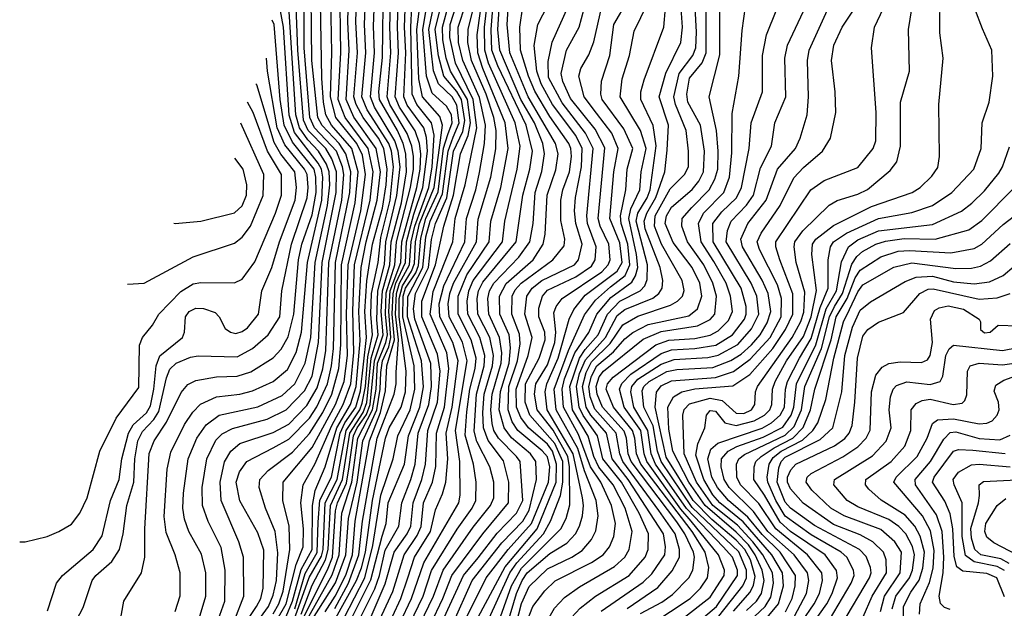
# Model space of a CAD drawing. Extents: x 997026 to 1115308, y 536381 to 619039.
# Tile 315 of 484: x 1016554 to 1020362, y 594068 to 596343. Entities that reach past the tile are written whole.
import ezdxf

# ---------------------------------------------------------------- set-up
doc = ezdxf.new("R2010")
doc.units = 0

msp = doc.modelspace()

# ---------------------------------------------------------------- linework, layer by layer
at = {"layer": '0CON20XD'}
for points in [[(1019543.9, 595283.9), (1019493.6, 595415), (1019478.5, 595465), (1019478.7, 595485), (1019613.4, 595685), (1019665, 595721.8), (1019795, 595772.3), (1019854.6, 595845), (1019864.7, 595875.3), (1019865.9, 595985), (1019847.9, 596235), (1019860.3, 596315), (1019917.3, 596435), (1019995.3, 596575), (1020040.3, 596685), (1020095.3, 596755), (1020137.3, 596795), (1020207, 596873), (1020306.7, 596945), (1020365, 597030.8)], [(1017386, 594025), (1017420.7, 594115), (1017419.5, 594265), (1017402.3, 594325), (1017333.8, 594485), (1017328.9, 594555), (1017346.3, 594633.7), (1017370.2, 594675), (1017405, 594704.8), (1017535, 594747.8), (1017595, 594780.2), (1017665, 594851.2), (1017705, 594920.2), (1017726.3, 594993.7), (1017737.8, 595065), (1017749.7, 595405), (1017800.4, 595645), (1017807.4, 595745), (1017802.9, 595775), (1017779, 595835), (1017694.1, 595925), (1017675.8, 595965), (1017653.8, 596235), (1017653.2, 596523.2)], [(1017423.1, 594005), (1017469.7, 594075), (1017486.2, 594105), (1017496.4, 594145), (1017498.1, 594291.9), (1017475, 594358.8), (1017405, 594483.5), (1017390.8, 594555), (1017403.6, 594595), (1017432.2, 594635), (1017535, 594688.2), (1017595, 594721.2), (1017675, 594802.9), (1017703.5, 594846.5), (1017744.1, 594935), (1017760.2, 595005), (1017767.6, 595072.4), (1017775.2, 595405), (1017831.1, 595675), (1017834.8, 595755), (1017815.9, 595825), (1017790.3, 595865), (1017724.1, 595934.1), (1017707.7, 595965), (1017683.9, 596185), (1017679.7, 596555)], [(1017457.8, 593995), (1017516.2, 594075), (1017535, 594118.4), (1017547.3, 594175), (1017552.1, 594282.1), (1017542, 594365), (1017504.4, 594455), (1017480.5, 594535), (1017482.7, 594565), (1017515, 594600.5), (1017609, 594671), (1017675, 594743.8), (1017725.9, 594825), (1017761.2, 594895), (1017788.4, 594995), (1017795.9, 595085.9), (1017799.1, 595395), (1017852.1, 595635), (1017863.1, 595755), (1017838.1, 595845), (1017760.3, 595935), (1017738.6, 595975), (1017728.7, 596025), (1017722.5, 596117.5), (1017714.7, 596555)], [(1018101.4, 594005), (1018155, 594114.8), (1018192.2, 594215), (1018308.5, 594381.5), (1018375.5, 594465), (1018387.9, 594495), (1018387.5, 594555), (1018372.5, 594615), (1018322.6, 594712.6), (1018311.9, 594751.9), (1018321, 594895), (1018350.1, 595005), (1018352.7, 595045), (1018334.2, 595115), (1018287.4, 595205), (1018284.5, 595255), (1018290.8, 595295), (1018308.3, 595335), (1018421.4, 595485), (1018430.3, 595565), (1018445, 595624.5), (1018478.5, 595765), (1018489.5, 595855), (1018470.4, 595945), (1018367.2, 596175), (1018352.8, 596225), (1018352.4, 596315), (1018378.2, 596545)], [(1017534.2, 594045.8), (1017556.6, 594085), (1017573.6, 594133.6), (1017598.8, 594295), (1017596, 594385), (1017571.5, 594485), (1017573, 594555), (1017685, 594689), (1017775, 594855.5), (1017808.5, 594945), (1017821.7, 595045), (1017818.5, 595205), (1017824.1, 595395), (1017872.9, 595605), (1017892, 595745), (1017879.7, 595819.7), (1017857.9, 595865), (1017777.1, 595965), (1017755.7, 596045), (1017760.8, 596215), (1017756.4, 596495)], [(1017550.4, 594025), (1017585, 594085), (1017622.8, 594237.2), (1017650, 594305), (1017651.5, 594375), (1017641.2, 594475), (1017650.6, 594545), (1017695, 594624.3), (1017760.7, 594775), (1017805.5, 594855), (1017834.4, 594935), (1017846.8, 595056.8), (1017842.7, 595217.3), (1017849.5, 595395), (1017909.2, 595645), (1017921.3, 595755), (1017901.8, 595845), (1017812.6, 595965), (1017786.2, 596035), (1017796.1, 596215), (1017792.3, 596485)], [(1017585, 594036.5), (1017609.8, 594095), (1017642.1, 594217.9), (1017684.8, 594295), (1017687.1, 594465), (1017697, 594523), (1017735.2, 594614.8), (1017780.5, 594765), (1017834, 594855), (1017855.7, 594925), (1017871.3, 595101.3), (1017866.3, 595215), (1017875.2, 595384.8), (1017894.7, 595484.7), (1017937.1, 595645), (1017949.9, 595755), (1017932.8, 595845), (1017846.8, 595966.8), (1017817, 596035), (1017828.7, 596225), (1017823, 596335), (1017826.6, 596485)], [(1017615, 594020.5), (1017673.8, 594186.2), (1017721.1, 594268.9), (1017727.3, 594295), (1017735.2, 594475), (1017782.4, 594565), (1017816.2, 594755), (1017869.2, 594835), (1017879.1, 594860.9), (1017891, 594925), (1017900, 595040), (1017918.6, 595125), (1017911.6, 595205), (1017914.9, 595285), (1017940, 595405), (1017950.7, 595500.7), (1017986.9, 595645), (1018000.3, 595775), (1017992, 595835), (1017981.6, 595865), (1017898.3, 595995), (1017877.8, 596045), (1017893.2, 596215), (1017887.7, 596325), (1017894.1, 596485)], [(1017617.6, 594065), (1017658.3, 594201.7), (1017705, 594283.8), (1017709, 594401), (1017714.4, 594485.6), (1017760, 594575), (1017793.9, 594745), (1017812, 594785), (1017853.6, 594845), (1017872, 594908), (1017894.9, 595115), (1017889.3, 595215), (1017896.7, 595333.3), (1017918.9, 595475), (1017957, 595615), (1017972, 595705), (1017975.8, 595765), (1017962.4, 595845), (1017941.4, 595885), (1017882.7, 595965), (1017854.9, 596014.9), (1017846.5, 596045), (1017860.7, 596215), (1017854.6, 596335), (1017859.6, 596495)], [(1017633.5, 593996.5), (1017744.2, 594215.8), (1017763.4, 594265), (1017775.9, 594445), (1017783.5, 594475), (1017818.6, 594551.4), (1017828.7, 594615), (1017845.7, 594735), (1017859, 594765), (1017895, 594816.5), (1017909.2, 594855), (1017926, 595025), (1017960, 595125), (1017952.4, 595215), (1017957.8, 595295), (1017985.6, 595395), (1017990.9, 595485), (1018030.5, 595635), (1018050.3, 595755), (1018047.3, 595825), (1018037.3, 595865), (1018015.1, 595915.1), (1017945.2, 596035), (1017942.8, 596065), (1017957.2, 596197.2), (1017960.9, 596495)], [(1017642.5, 594045), (1017685, 594157.4), (1017737.3, 594255), (1017747.4, 594295), (1017755.8, 594465), (1017803.2, 594565), (1017830.6, 594745), (1017882.3, 594825), (1017896.1, 594863.9), (1017913.6, 595035), (1017940.8, 595125), (1017935, 595182.9), (1017938.6, 595295), (1017965, 595396.8), (1017969.9, 595485), (1018013.2, 595663.2), (1018025.3, 595775), (1018018.4, 595835), (1018004.8, 595875), (1017926.1, 596005), (1017910.6, 596045), (1017926.2, 596215), (1017921.9, 596318.1), (1017928.8, 596485)], [(1017649.8, 593995), (1017762.9, 594197.1), (1017789.6, 594275), (1017800.6, 594435), (1017838.9, 594555), (1017862.2, 594725), (1017919.2, 594835), (1017932.9, 594915), (1017938.5, 595015), (1017970, 595095), (1017976, 595125), (1017968.4, 595205), (1017972.1, 595287.9), (1018005.4, 595395.4), (1018011.7, 595485), (1018065.9, 595695), (1018076.8, 595765), (1018076.7, 595815), (1018071.2, 595855), (1018053.3, 595903.3), (1017985.9, 596015), (1017975.1, 596045), (1017989.2, 596215), (1017985.5, 596315), (1017990.8, 596485)], [(1019113.5, 594025), (1019225, 594110.5), (1019279, 594195), (1019279.4, 594215), (1019257.3, 594275), (1019151.4, 594405), (1019110.7, 594450.7), (1018979.9, 594635), (1018969.6, 594665), (1018955.8, 594755), (1018891.9, 594845), (1018874.1, 594915), (1018883.1, 594936.9), (1018917.7, 594972.3), (1019035, 595053), (1019075, 595066.4), (1019165, 595071.6), (1019246.8, 595085), (1019311, 595125), (1019356.9, 595185), (1019364.4, 595205), (1019364.2, 595234.2), (1019344.4, 595305), (1019235.9, 595485), (1019235.1, 595555), (1019269.3, 595600.7), (1019325.8, 595654.2), (1019345.7, 595695), (1019375.2, 595845), (1019383.5, 595945), (1019427.3, 596065), (1019427.5, 596205), (1019441.8, 596285), (1019522.9, 596485)], [(1017156, 594055), (1017174.7, 594115.3), (1017174.7, 594205), (1017155.3, 594275), (1017120.9, 594360.9), (1017112.7, 594422.7), (1017124.2, 594605.8), (1017138.1, 594671.9), (1017191.2, 594778.8), (1017223.5, 594826.5), (1017253.4, 594856.6), (1017315, 594885.2), (1017405, 594895.2), (1017455, 594908.3), (1017535, 594944.4), (1017589.5, 594990.5), (1017623, 595057), (1017643.4, 595135), (1017666.8, 595405), (1017722.8, 595645), (1017726.3, 595735), (1017721, 595765), (1017708.8, 595788.8), (1017617.3, 595907.3), (1017596.2, 595973.8), (1017574.3, 596314.3), (1017548.7, 596455)], [(1017662.5, 593987.5), (1017775, 594166.4), (1017814.9, 594275), (1017825.6, 594415), (1017859.2, 594555), (1017881.1, 594715), (1017935.1, 594835), (1017948.5, 594915), (1017950.7, 594979.3), (1017956.9, 595025), (1017981.4, 595078.6), (1017990.1, 595115), (1017981.8, 595215), (1017986.8, 595295), (1018027.6, 595405), (1018031.8, 595485), (1018089.9, 595695), (1018102.6, 595765), (1018105.6, 595825), (1018101, 595865), (1018084.2, 595914.2), (1018023.6, 596005), (1018006.8, 596045), (1018019, 596215), (1018014.8, 596315), (1018019, 596475)], [(1017736.1, 594053.9), (1017773.9, 594115), (1017815, 594195.2), (1017841, 594275), (1017852, 594405), (1017906.5, 594715), (1017950.1, 594825), (1017968.8, 594908.8), (1017974.3, 595005), (1018004.2, 595105), (1017994.9, 595205), (1017998, 595285), (1018008.8, 595325), (1018046.5, 595405), (1018050.5, 595485), (1018078.1, 595591.9), (1018113.9, 595695), (1018131.9, 595835), (1018127.8, 595887.8), (1018117.6, 595925), (1018053, 596013), (1018039.3, 596045), (1018047.2, 596215), (1018042.3, 596315), (1018047.2, 596455)], [(1017773.1, 594066.9), (1017826, 594165), (1017866.3, 594275), (1017879.7, 594405), (1017936.5, 594725), (1018002.8, 594895), (1018010.7, 594935), (1018010.2, 594980.2), (1018019.6, 595105), (1018007.7, 595205), (1018010.8, 595285), (1018023.3, 595325), (1018062, 595395), (1018068.1, 595485), (1018082.1, 595545), (1018136.1, 595695), (1018149.2, 595775), (1018156.6, 595896.6), (1018147.4, 595945), (1018089.8, 596015), (1018072.3, 596055), (1018067.2, 596315), (1018075.2, 596475)], [(1018586.1, 594005), (1018621.9, 594068.1), (1018660.9, 594109.1), (1018718.8, 594151.2), (1018855, 594228.8), (1018894.3, 594265), (1018911.9, 594295), (1018923.3, 594365), (1018896.2, 594455), (1018849.3, 594545), (1018793.9, 594613.9), (1018774.5, 594654.5), (1018753.2, 594733.2), (1018692.1, 594835), (1018681.6, 594925), (1018719.2, 595035), (1018741.1, 595068.9), (1018790.9, 595125), (1018827.7, 595205), (1018875, 595254.9), (1018954.3, 595295.7), (1018971.4, 595315), (1018980.9, 595339.1), (1018982.3, 595395), (1018938, 595565), (1018944.7, 595595.3), (1018980.7, 595655), (1018991.9, 595685), (1019015.5, 595855.5), (1019003.8, 595933.8), (1018956.7, 596035), (1018956.7, 596065), (1018969.2, 596110.8), (1019044.8, 596315), (1019058.1, 596465)], [(1019181.7, 594018.3), (1019248.4, 594075), (1019330.6, 594195), (1019329.9, 594215), (1019310.5, 594265), (1019274.3, 594305.7), (1019133.3, 594453.3), (1019013.2, 594625), (1018996.6, 594665), (1018983.2, 594755), (1018929.5, 594845), (1018917.8, 594905), (1018921.6, 594925), (1018945, 594953.3), (1019035, 595011.8), (1019085, 595029), (1019215, 595037.5), (1019255, 595046.4), (1019332, 595088), (1019385, 595148), (1019412.8, 595205), (1019404.6, 595275), (1019383.6, 595325), (1019286.7, 595485), (1019291.4, 595528.6), (1019305.8, 595564.2), (1019365, 595625.9), (1019391.9, 595665), (1019418.8, 595771.2), (1019461.9, 595855), (1019474.3, 595945), (1019517.6, 596045), (1019513.5, 596195), (1019523.4, 596245), (1019627.3, 596465)], [(1019315, 594056.2), (1019379.6, 594130.4), (1019392.6, 594157.4), (1019399, 594191), (1019380, 594255), (1019358.5, 594295), (1019325, 594331), (1019230.8, 594410.8), (1019159.3, 594485), (1019055, 594652.4), (1019011.3, 594845), (1019016.6, 594903.4), (1019035, 594928), (1019075, 594947.3), (1019245, 594960.3), (1019315, 594983.4), (1019379.6, 595030.4), (1019456.6, 595115), (1019498.7, 595195), (1019499.9, 595265), (1019485, 595318.2), (1019414.8, 595455), (1019406.5, 595485), (1019421.4, 595518.6), (1019494.8, 595625), (1019548.1, 595731.9), (1019585, 595771.6), (1019659.3, 595835), (1019689.6, 595885), (1019710, 595985), (1019708, 596065), (1019693.7, 596185), (1019702.7, 596245), (1019735.3, 596315), (1019834.8, 596465)], [(1019414, 593995), (1019489.4, 594085), (1019508, 594155), (1019504.1, 594205), (1019463.3, 594275), (1019351.8, 594401.8), (1019262.2, 594475), (1019235, 594506.4), (1019199.8, 594565), (1019169.4, 594659.4), (1019176.4, 594703.6), (1019204.1, 594765), (1019210.9, 594815), (1019225, 594832.2), (1019245, 594830.3), (1019281.5, 594785), (1019325, 594774.2), (1019395, 594792.3), (1019434.8, 594815), (1019455.1, 594835), (1019463.2, 594855), (1019465.7, 594915), (1019475.9, 594945), (1019519.6, 595025), (1019585, 595118.4), (1019615.1, 595195), (1019635.8, 595295.8), (1019617.2, 595435), (1019620.7, 595475), (1019633.3, 595495), (1019701.7, 595548.3), (1019848.8, 595621.2), (1020005.5, 595675), (1020037.1, 595695), (1020081.8, 595738.2), (1020105, 595772), (1020111.5, 595815), (1020109.5, 596015), (1020125.5, 596195), (1020112.4, 596292.4), (1020113.9, 596453.9)], [(1018326.8, 594033.2), (1018431.5, 594228.5), (1018556, 594375), (1018628.3, 594555), (1018630.8, 594625), (1018615, 594674.6), (1018595, 594702.4), (1018521.6, 594765), (1018492, 594805), (1018476, 594845), (1018474.3, 594915), (1018520.6, 595045), (1018535.6, 595115), (1018507.2, 595205), (1018516, 595275), (1018536.1, 595305), (1018573.1, 595335), (1018699.6, 595395), (1018715.2, 595415), (1018729.6, 595475), (1018705.6, 595555), (1018700.4, 595605), (1018703.5, 595656.5), (1018726.9, 595775), (1018729.7, 595845), (1018705.3, 595895), (1018615.1, 596015), (1018570.5, 596095), (1018554.3, 596145), (1018544.2, 596244.2), (1018558.1, 596325), (1018615.2, 596435)], [(1018399.5, 593995), (1018456.8, 594155), (1018495, 594222.9), (1018647.5, 594375), (1018668.1, 594415), (1018682.4, 594467.6), (1018680.5, 594615), (1018673.6, 594655), (1018617, 594757), (1018555.5, 594835), (1018544.5, 594895), (1018550.1, 594935), (1018595, 595009.4), (1018623.2, 595095), (1018628, 595135), (1018619.7, 595209.7), (1018629.1, 595235), (1018651.8, 595265), (1018805, 595369.1), (1018830.1, 595395), (1018837.4, 595415), (1018832.9, 595475), (1018799, 595545), (1018791.6, 595575), (1018817.7, 595847.7), (1018779.8, 595919.8), (1018685, 596038.5), (1018654.6, 596105), (1018648.5, 596135), (1018668.3, 596225), (1018717.4, 596315), (1018745.6, 596414.4)], [(1018455, 593932), (1018495, 594085.8), (1018525, 594152.1), (1018595, 594220.4), (1018689.4, 594265), (1018729.5, 594290.5), (1018766.1, 594333.9), (1018782.6, 594367.4), (1018790.9, 594425), (1018784.1, 594485), (1018738.8, 594598.8), (1018712.3, 594685), (1018628.9, 594835), (1018621.5, 594915), (1018676.1, 595063.9), (1018738.3, 595201.7), (1018780.7, 595259.3), (1018838.9, 595311.1), (1018895.4, 595354.6), (1018914, 595395), (1018905.9, 595475), (1018880.8, 595555), (1018877.8, 595585), (1018898.9, 595685), (1018902.9, 595765), (1018924.9, 595845), (1018891.2, 595921.2), (1018807.3, 596035), (1018802, 596055), (1018803.7, 596106.3), (1018836.6, 596205), (1018852.3, 596325), (1018904.3, 596415)], [(1018803, 594057), (1018965, 594168.7), (1018998.6, 594201.4), (1019049, 594275), (1019051.9, 594305), (1019044.6, 594355), (1018907.7, 594565), (1018845.8, 594645), (1018823, 594745), (1018762.9, 594815), (1018745, 594845), (1018731.4, 594925), (1018745, 594979.3), (1018765, 595020.4), (1018838.1, 595091.9), (1018887, 595163), (1018945, 595197.7), (1019070.7, 595239.3), (1019097.8, 595255), (1019117.3, 595275), (1019123.8, 595296.2), (1019115.6, 595335), (1019036, 595476), (1019009.1, 595545), (1019012.2, 595585), (1019070, 595690), (1019125.7, 595745), (1019140.9, 595775), (1019141.3, 595835), (1019132.1, 595915), (1019090.3, 596015), (1019084.6, 596045), (1019104.6, 596135), (1019157.6, 596205), (1019168.8, 596235), (1019172.1, 596295), (1019165.4, 596415)], [(1017245, 594015.5), (1017273.5, 594115), (1017273.5, 594205), (1017257.1, 594277.1), (1017208.8, 594365), (1017192, 594412), (1017184.8, 594455), (1017187.6, 594512.4), (1017205.9, 594645), (1017238.7, 594725), (1017275, 594777.1), (1017325, 594814.4), (1017475, 594846.5), (1017569.6, 594890.4), (1017617.8, 594935), (1017658.5, 595015), (1017680.4, 595115), (1017697.1, 595405), (1017744.7, 595625), (1017753, 595705), (1017751.6, 595755), (1017741, 595785), (1017710.4, 595835), (1017669, 595879), (1017636.1, 595925), (1017622.5, 595975), (1017594.6, 596395)], [(1017315.5, 594005), (1017346.9, 594095), (1017348.2, 594215), (1017333.2, 594303.2), (1017283.3, 594403.3), (1017261, 594465), (1017259.5, 594535), (1017278.3, 594645), (1017312.2, 594717.8), (1017337.5, 594742.5), (1017377, 594763), (1017511.7, 594798.3), (1017585, 594834.5), (1017655, 594908), (1017685, 594965.3), (1017710.4, 595095), (1017723.6, 595405), (1017777.7, 595675), (1017779.2, 595755), (1017761.8, 595805), (1017737.6, 595845), (1017669.6, 595915), (1017651.5, 595955), (1017630.2, 596225), (1017623.4, 596395)], [(1017771, 594019), (1017857, 594175), (1017876.4, 594223.6), (1017891.8, 594285), (1017918.6, 594485), (1017968.7, 594725), (1017983.4, 594765), (1018029.1, 594845), (1018046.4, 594905), (1018048.5, 594985), (1018021.6, 595195), (1018021.3, 595265), (1018034, 595315), (1018069.5, 595370.5), (1018081.1, 595401.1), (1018085.3, 595485), (1018101, 595555), (1018156.7, 595695), (1018189.5, 595935), (1018179.3, 595969.3), (1018111.5, 596045), (1018098.2, 596115), (1018090.4, 596305), (1018102.7, 596405)], [(1017809.1, 594030.9), (1017888.6, 594185), (1017919.3, 594310.7), (1017950.3, 594505), (1017998.5, 594645), (1018016.7, 594735), (1018063.8, 594835), (1018082.7, 594915), (1018080, 595005), (1018036.1, 595195), (1018036.7, 595275), (1018046.4, 595305), (1018085.7, 595364.3), (1018097, 595393), (1018105, 595498.4), (1018125, 595574.6), (1018172.1, 595677.9), (1018193.7, 595846.3), (1018209.9, 595899.9), (1018226.2, 595945), (1018224.7, 595975), (1018205, 596008.6), (1018149.3, 596059.3), (1018127, 596125), (1018113, 596305), (1018130.1, 596405)], [(1017832.3, 594017.7), (1017912.7, 594177.3), (1017956, 594346), (1017971.6, 594395), (1017979.8, 594475), (1018042.3, 594625), (1018057.9, 594735), (1018101.6, 594845), (1018115.9, 594924.1), (1018108.5, 595025), (1018054.6, 595195), (1018055, 595272.7), (1018113.6, 595385), (1018125, 595503.4), (1018141.8, 595565), (1018189.6, 595670.4), (1018211.1, 595835), (1018230.6, 595889.4), (1018253.5, 595945), (1018245, 596013.4), (1018227.2, 596045), (1018173.8, 596095), (1018155.1, 596145.1), (1018136.5, 596305), (1018157.6, 596405)], [(1017860.9, 594009.1), (1017927.4, 594142.6), (1017945.6, 594194.4), (1017967.1, 594292.9), (1018020.3, 594385), (1018032.1, 594475), (1018067.5, 594565), (1018083.7, 594625), (1018095.8, 594745), (1018136.5, 594855), (1018147.1, 594925), (1018143.9, 595013.9), (1018082.1, 595185), (1018076.8, 595225), (1018085, 595284.8), (1018134.7, 595385), (1018146.3, 595493.7), (1018162.8, 595555), (1018206.2, 595655), (1018232.1, 595835), (1018268.6, 595911.4), (1018276.3, 595953.7), (1018262.8, 596035), (1018245, 596066.4), (1018195.1, 596125), (1018174, 596204), (1018161.3, 596305), (1018185.3, 596404.7)], [(1017913.8, 594036.2), (1017967.9, 594162.1), (1018002.6, 594285), (1018053.3, 594355), (1018066.5, 594385), (1018075.9, 594475), (1018109.8, 594565), (1018123.3, 594625), (1018132.7, 594755), (1018169.6, 594865), (1018180, 594985), (1018170.4, 595050.4), (1018109.6, 595195), (1018110, 595255), (1018162.7, 595395), (1018194.1, 595545), (1018232, 595665), (1018259.1, 595825), (1018288.9, 595895), (1018297.6, 595945), (1018285.4, 596035.4), (1018219.8, 596145), (1018203.4, 596195), (1018190.7, 596265), (1018188.9, 596315), (1018214.1, 596405)], [(1017920.8, 593969.2), (1017997.6, 594132.4), (1018040.7, 594275), (1018091.5, 594348.5), (1018106.2, 594383.8), (1018116, 594475), (1018150.7, 594555), (1018163.8, 594616.2), (1018166.4, 594745), (1018196.7, 594845), (1018214.2, 594995), (1018206.4, 595055), (1018141.3, 595205), (1018153, 595293), (1018229.8, 595485), (1018238.8, 595575), (1018276.9, 595705), (1018321.9, 595925), (1018308.4, 596035), (1018239.5, 596175), (1018217.2, 596275), (1018219.5, 596325), (1018244.8, 596405)], [(1017964.2, 593965.8), (1018028.4, 594105), (1018055.7, 594185.7), (1018081.4, 594265), (1018142.6, 594365), (1018162.2, 594447.8), (1018189.9, 594510.1), (1018201.6, 594555), (1018210.1, 594645), (1018203.1, 594745), (1018226.7, 594845), (1018249.4, 595025), (1018229.1, 595095), (1018178.9, 595195), (1018176.8, 595245), (1018193.9, 595315), (1018275.6, 595485), (1018282, 595575), (1018318.5, 595685), (1018332.9, 595752.9), (1018352.1, 595865), (1018356.1, 595935), (1018332.3, 596042.3), (1018268.1, 596185), (1018250.9, 596255), (1018250.3, 596315), (1018279.1, 596405)], [(1017979.6, 593915), (1018069.6, 594105), (1018117.1, 594242.9), (1018234.8, 594445), (1018252.9, 594475), (1018258.3, 594505), (1018256.6, 594635), (1018239.6, 594755), (1018284.9, 595025), (1018266.4, 595096.4), (1018215.5, 595195), (1018211.8, 595245), (1018217.5, 595285), (1018231.5, 595325), (1018320.5, 595485), (1018327.3, 595572.7), (1018376.7, 595735), (1018395.3, 595844.7), (1018397.4, 595915), (1018388.1, 595965), (1018357.7, 596055), (1018301.9, 596185), (1018287.7, 596255), (1018288.9, 596305), (1018312.9, 596405)], [(1018061.2, 594005), (1018114.7, 594115), (1018146.5, 594213.5), (1018246.3, 594373.7), (1018304.5, 594455), (1018318.3, 594485), (1018319.7, 594555), (1018309.1, 594625), (1018276.6, 594736.6), (1018283.2, 594826.8), (1018294.5, 594915), (1018315.6, 594995), (1018319.6, 595035), (1018300.8, 595105), (1018249.4, 595205), (1018250.1, 595275), (1018283.7, 595356.3), (1018369.9, 595485), (1018375.7, 595565), (1018415.3, 595695), (1018443.2, 595845), (1018432.2, 595945), (1018344.9, 596154.9), (1018325.8, 596215), (1018323.2, 596285), (1018336.2, 596376.2)], [(1018142.6, 594005), (1018191.1, 594105), (1018225.3, 594195), (1018345, 594355.5), (1018445.1, 594475), (1018446.4, 594555), (1018425, 594637.9), (1018365.9, 594715.9), (1018347.3, 594765), (1018344.8, 594825), (1018351.1, 594895), (1018382.2, 595005), (1018386.4, 595045), (1018371.9, 595115), (1018326.3, 595205), (1018322.9, 595265), (1018328.6, 595295), (1018345, 595328.4), (1018473.8, 595485), (1018500.1, 595665), (1018526.8, 595765), (1018536.8, 595835), (1018512.3, 595935), (1018402.7, 596165), (1018380.5, 596225), (1018377, 596305), (1018385.4, 596405)], [(1018188.5, 594015), (1018270, 594195), (1018327, 594263), (1018401.4, 594358.6), (1018475.1, 594435), (1018499.8, 594485), (1018489.2, 594635), (1018476.1, 594655), (1018405.4, 594725.4), (1018388.4, 594755), (1018381.6, 594781.6), (1018376.4, 594835), (1018381.7, 594895), (1018416.2, 595015), (1018419.3, 595055), (1018410.2, 595115), (1018367.9, 595205), (1018364.5, 595265), (1018371, 595295), (1018387.4, 595325), (1018484.8, 595425.2), (1018527, 595485), (1018540, 595555), (1018548.2, 595675), (1018573.1, 595756.9), (1018584.4, 595825), (1018577.4, 595865), (1018544.7, 595945), (1018492.7, 596035), (1018410.5, 596225), (1018403.9, 596305), (1018408.5, 596385)], [(1018228.2, 594005), (1018304.2, 594175), (1018419.3, 594320.7), (1018499.7, 594405), (1018525, 594447.2), (1018552.5, 594565), (1018550.6, 594635), (1018529.7, 594665), (1018456.6, 594726.6), (1018427.2, 594765), (1018408.8, 594835), (1018413.6, 594906.4), (1018446.7, 595015), (1018452.5, 595075), (1018446.7, 595125), (1018411, 595205), (1018409.2, 595275), (1018435, 595323), (1018539.7, 595415), (1018578.8, 595475), (1018586.2, 595513.8), (1018593.5, 595665), (1018627.5, 595762.5), (1018637.3, 595825), (1018626.4, 595865), (1018521.1, 596045), (1018449.7, 596215), (1018438.9, 596325), (1018443.5, 596385)], [(1018415.8, 593925), (1018475.4, 594125), (1018496.9, 594175), (1018517.4, 594205), (1018605, 594279.3), (1018670.2, 594319.8), (1018703.7, 594355), (1018719.8, 594385), (1018731, 594425), (1018734.9, 594465), (1018730.5, 594495), (1018694.8, 594664.8), (1018594.7, 594835), (1018586.1, 594905), (1018592.4, 594935), (1018636.1, 595035), (1018679.3, 595185), (1018697.1, 595222.9), (1018741.1, 595278.9), (1018865, 595371.2), (1018884.1, 595405), (1018875, 595480.3), (1018836, 595575), (1018851.5, 595755), (1018868.8, 595845), (1018844.2, 595904.2), (1018785, 595981.5), (1018737, 596045), (1018716.5, 596125), (1018724.8, 596155.2), (1018755, 596207.8), (1018775, 596258.1), (1018805.7, 596394.3)], [(1018489.7, 595090.3), (1018487.3, 595127.3), (1018458, 595205), (1018459.2, 595275), (1018471, 595299), (1018494.2, 595325), (1018615.9, 595415), (1018660.3, 595469.7), (1018662.6, 595495), (1018646.9, 595566.9), (1018646.6, 595645), (1018654.3, 595685), (1018680.4, 595755), (1018687.8, 595815), (1018686, 595845), (1018677.5, 595865), (1018605, 595969.2), (1018547, 596067), (1018521.5, 596125), (1018490.9, 596225), (1018488.9, 596315), (1018500.3, 596395)], [(1018515.1, 594015), (1018538.5, 594075), (1018585, 594135.2), (1018625, 594173.9), (1018765.9, 594244.1), (1018810.7, 594275), (1018835.1, 594304.9), (1018852.5, 594345), (1018858.5, 594395), (1018843.2, 594465), (1018801.5, 594555), (1018762.1, 594615), (1018715, 594739.1), (1018657.9, 594845), (1018651.9, 594915), (1018661.5, 594955), (1018701.7, 595055), (1018755, 595134), (1018786.6, 595205), (1018840.3, 595269.7), (1018921, 595329), (1018936.4, 595353.6), (1018944.4, 595385), (1018940.2, 595435), (1018909.4, 595575), (1018917.6, 595612.4), (1018952.9, 595685), (1018957.2, 595755), (1018976.5, 595845), (1018955.4, 595915), (1018876.7, 596045), (1018884.4, 596115), (1018912.3, 596205), (1018930.5, 596299.5), (1018982.2, 596405)], [(1018599.4, 596119.4), (1018598.6, 596181.4), (1018612.9, 596257.1), (1018675.9, 596395)], [(1018688, 594032), (1018721.4, 594068.6), (1018781.4, 594115), (1018911.1, 594195), (1018973.7, 594265), (1018985.2, 594295), (1018985.5, 594355), (1018950, 594435), (1018881.7, 594555), (1018808.8, 594645), (1018789.4, 594735), (1018733.2, 594813.2), (1018717.3, 594845), (1018707.4, 594925), (1018719.8, 594975), (1018741.9, 595028.1), (1018820.1, 595115), (1018865, 595199.3), (1018895, 595223.1), (1019003, 595267), (1019026.1, 595285), (1019038.3, 595305), (1019041.2, 595335), (1019031.3, 595385), (1018973.7, 595535), (1018969.1, 595565), (1018979.3, 595595), (1019014.4, 595655.6), (1019049.4, 595755), (1019058.7, 595838.7), (1019063.9, 595935), (1019026.8, 596045), (1019053.1, 596136.9), (1019110.7, 596255), (1019118, 596315), (1019111, 596405)], [(1018903.2, 594066.8), (1019021.5, 594148.5), (1019077.1, 594212.9), (1019106, 594265), (1019106.4, 594295), (1019089.6, 594355), (1019026.2, 594446.2), (1018887.1, 594635), (1018874.7, 594665), (1018860.6, 594745), (1018777.9, 594837.9), (1018761, 594885), (1018755.4, 594925), (1018765.2, 594965), (1018786, 595005), (1018850.5, 595059.5), (1018895, 595109.8), (1018925.4, 595134.6), (1018985.1, 595164.9), (1019141.8, 595198.2), (1019175.6, 595225), (1019192.1, 595275), (1019184.4, 595325), (1019154.8, 595385), (1019081.4, 595481.4), (1019050.7, 595555), (1019055.1, 595585), (1019075, 595619), (1019155, 595686.9), (1019180.7, 595719.3), (1019198.6, 595755), (1019202.2, 595835), (1019187.1, 595935), (1019138.2, 596025), (1019133.9, 596055), (1019145, 596117.1), (1019193.3, 596176.7), (1019209, 596215), (1019208.8, 596405)], [(1018955, 594047.4), (1019038.1, 594091.9), (1019078.8, 594121.2), (1019141.7, 594185), (1019156.9, 594215), (1019163.8, 594265), (1019160.4, 594285), (1019126.7, 594355), (1019095, 594401.4), (1018919.4, 594635), (1018907.8, 594665), (1018901.4, 594725), (1018892.4, 594752.4), (1018808, 594845), (1018787.3, 594895), (1018783.1, 594925), (1018795, 594962.2), (1018812.4, 594985), (1018965, 595108), (1019035, 595137.3), (1019175, 595159.5), (1019225, 595184.5), (1019243, 595205), (1019249, 595275), (1019234.9, 595325), (1019199.6, 595395), (1019137.2, 595485), (1019114.8, 595545), (1019116.8, 595575), (1019153.1, 595616.9), (1019221.3, 595685), (1019242.9, 595727.1), (1019253.8, 595765), (1019255.4, 595835), (1019248.6, 595915), (1019220.8, 596045), (1019262.3, 596207.7), (1019262, 596395)], [(1018994.8, 594005), (1019146.8, 594105), (1019186.6, 594145), (1019214.2, 594185.8), (1019219.1, 594225), (1019204.9, 594285), (1019154.9, 594365), (1018956.9, 594625), (1018939.8, 594665), (1018933.6, 594725), (1018924.3, 594755), (1018851.2, 594845), (1018822.4, 594915), (1018826.9, 594935), (1018849, 594961), (1019014, 595086), (1019065, 595103.9), (1019165, 595111.4), (1019225, 595123.9), (1019255, 595140.6), (1019295, 595180.4), (1019310.8, 595215), (1019303.8, 595275), (1019286.1, 595325), (1019238.4, 595408.4), (1019189.3, 595485), (1019179.9, 595555), (1019198.6, 595595), (1019277.3, 595675), (1019299.5, 595735), (1019308.6, 595828.6), (1019309.4, 595980.6), (1019335.2, 596125), (1019348, 596302), (1019361.4, 596395)], [(1019233.5, 594006.5), (1019351.5, 594155), (1019365.6, 594185), (1019364.9, 594215), (1019335, 594285.5), (1019155, 594457.8), (1019034.5, 594635), (1019020.4, 594675), (1019003.5, 594773.5), (1018968.6, 594845), (1018962.1, 594907.9), (1018968.3, 594925), (1018989.1, 594945), (1019057.3, 594982.7), (1019095, 594991.1), (1019235, 594999), (1019305, 595025.6), (1019345, 595050.6), (1019385, 595085.7), (1019418.4, 595125), (1019445, 595171), (1019458.7, 595215), (1019448.9, 595285), (1019426.2, 595336.2), (1019349.1, 595465), (1019343.6, 595495), (1019370.7, 595555), (1019441.5, 595645), (1019484.8, 595765), (1019554.2, 595845), (1019572.4, 595885), (1019599.4, 595975), (1019604.8, 596045.2), (1019600.4, 596185), (1019607.7, 596225), (1019678.9, 596381.1)], [(1019396.4, 594036.4), (1019437.6, 594075), (1019459.6, 594110.4), (1019470, 594165), (1019465.5, 594205), (1019428.1, 594275), (1019390, 594325), (1019329.6, 594389.6), (1019235, 594465.1), (1019171.8, 594555), (1019124.3, 594665), (1019118.3, 594815), (1019123.8, 594836.2), (1019145, 594858.4), (1019225, 594880.6), (1019271.1, 594871.1), (1019325, 594822.1), (1019355, 594821.2), (1019384.8, 594835), (1019397.9, 594855), (1019400.2, 594905), (1019407, 594925), (1019541.1, 595115), (1019575, 595176.5), (1019587.1, 595212.9), (1019590.3, 595290.3), (1019557.3, 595405), (1019549, 595465), (1019552, 595485), (1019582.8, 595527.2), (1019685, 595626.5), (1019715.2, 595644.8), (1019795, 595668.3), (1019832.5, 595687.5), (1019920.1, 595759.9), (1019946.1, 595793.9), (1019961.2, 595855), (1019960, 596025), (1019995.7, 596144.3), (1019992.2, 596305), (1020004.1, 596385)], [(1019515.9, 594054.1), (1019541.9, 594105), (1019553.6, 594155), (1019554.1, 594195), (1019494.7, 594285), (1019425, 594352.4), (1019370.4, 594420.4), (1019295.3, 594485), (1019252.7, 594535), (1019231.3, 594575), (1019215.8, 594645), (1019227.7, 594682.3), (1019253.6, 594706.4), (1019425.9, 594764.1), (1019461.4, 594785), (1019495.1, 594814.9), (1019512.6, 594845), (1019516.4, 594915), (1019523.8, 594945), (1019569.6, 595035), (1019615, 595111.2), (1019649.8, 595230.2), (1019681.5, 595305), (1019681.5, 595415), (1019690.2, 595465), (1019702, 595485), (1019751.6, 595518.4), (1019875, 595575.1), (1020005, 595598.4), (1020085, 595624.4), (1020158.7, 595675), (1020244.7, 595765), (1020272.7, 595845), (1020276.8, 595945), (1020303.6, 596025), (1020318.2, 596125), (1020313.5, 596225), (1020278.3, 596308.3), (1020247.5, 596385)], [(1016938.8, 593995), (1016956.4, 594095), (1017024.6, 594205), (1017038.4, 594265), (1017037.6, 594375), (1017055, 594665.7), (1017074.3, 594715), (1017122.2, 594787.8), (1017178.5, 594901.5), (1017205, 594932.9), (1017235, 594948.6), (1017315, 594962.1), (1017394.8, 594964.8), (1017448.6, 594981.4), (1017534, 595036), (1017565, 595069.7), (1017592.7, 595117.3), (1017614.1, 595205), (1017632.3, 595415), (1017645.5, 595475), (1017685, 595588.8), (1017700.5, 595675), (1017699.4, 595735), (1017692.4, 595765), (1017609.6, 595869.6), (1017576.5, 595935), (1017561.5, 596035), (1017538.4, 596325), (1017531, 596342.2)], [(1016760, 593995), (1016799.2, 594070.8), (1016834.5, 594175.5), (1016848.2, 594195), (1016911, 594249), (1016939.5, 594295), (1016954.5, 594355.5), (1016968.8, 594465), (1016995.1, 594555), (1016999.2, 594645), (1017011.6, 594715), (1017028.7, 594751.3), (1017072.6, 594797.4), (1017091.7, 594828.3), (1017121.8, 594958.2), (1017135, 594992.3), (1017158.8, 595015), (1017215, 595038.2), (1017245, 595043.3), (1017395, 595039.6), (1017455, 595072.5), (1017514.6, 595125.4), (1017560.2, 595195), (1017568.1, 595295), (1017605.1, 595475), (1017666.4, 595655), (1017670, 595695), (1017665.3, 595745), (1017656.2, 595765), (1017580.2, 595860.2), (1017550.1, 595925), (1017512.8, 596145), (1017508.3, 596194.4)], [(1018364, 594015), (1018450.2, 594205), (1018477.1, 594242.9), (1018579.4, 594355), (1018607.3, 594405), (1018645.8, 594504.2), (1018654.2, 594555.8), (1018654.3, 594635), (1018623.5, 594705), (1018526.8, 594815), (1018509.1, 594865), (1018510.4, 594935), (1018563.4, 595035), (1018586.7, 595105), (1018585.1, 595135), (1018561.7, 595195), (1018562.4, 595227.6), (1018575.7, 595274.3), (1018595, 595298), (1018705, 595348.9), (1018765, 595390.3), (1018779.4, 595415), (1018783.6, 595465), (1018750.5, 595555), (1018747.1, 595585), (1018771.6, 595845), (1018742.7, 595905), (1018652, 596022), (1018599.4, 596119.4)], [(1016662, 594058), (1016697.1, 594165), (1016720, 594195), (1016838.7, 594295), (1016872.5, 594347.5), (1016905.5, 594485), (1016938.9, 594565), (1016949.7, 594645), (1016974.9, 594745.1), (1016992.4, 594777.6), (1017045, 594823.7), (1017059.7, 594850.3), (1017073, 594915), (1017081.7, 595005), (1017096.1, 595043.9), (1017183.2, 595115), (1017191.6, 595135), (1017195.9, 595195), (1017210, 595215), (1017235, 595228.1), (1017265, 595226.9), (1017310.7, 595210.7), (1017326.1, 595195), (1017349.1, 595149.1), (1017369.2, 595135), (1017390.1, 595130.1), (1017415, 595137.3), (1017435, 595152.3), (1017477.6, 595205), (1017490.4, 595295), (1017529.5, 595385), (1017558.9, 595485), (1017618.9, 595645), (1017625.1, 595695), (1017617.6, 595755), (1017563.9, 595823.9), (1017538.7, 595868.7), (1017470.9, 596090.9), (1017467.5, 596095.8)], [(1016554.1, 594325.2), (1016575, 594324.4), (1016660, 594345), (1016705, 594364.4), (1016755, 594393.1), (1016786.4, 594435), (1016815.4, 594495), (1016864.1, 594675), (1016927, 594803), (1017015, 594921.2), (1017017.9, 595085), (1017029.5, 595115), (1017068.1, 595161.9), (1017092.5, 595205), (1017177.3, 595292.7), (1017225, 595321.9), (1017255, 595327.6), (1017385, 595326), (1017415, 595340.7), (1017462.9, 595407.1), (1017543, 595595), (1017566.5, 595665), (1017566.5, 595745), (1017512.3, 595835), (1017457.4, 595985), (1017435.4, 596025.1)], [(1016970.7, 595320.4), (1017035, 595324.4), (1017225, 595425.9), (1017385, 595480), (1017415, 595502.8), (1017447, 595545), (1017495.9, 595664.1), (1017498, 595745), (1017409.1, 595943.8)], [(1019538.9, 594015), (1019597.4, 594125), (1019606.4, 594175), (1019601.5, 594205), (1019549.4, 594275), (1019448.2, 594365), (1019392.4, 594442.4), (1019298.2, 594535), (1019278.9, 594565), (1019267.1, 594615), (1019268.1, 594645), (1019294, 594675), (1019327.3, 594692.7), (1019429.1, 594729.1), (1019505, 594768.5), (1019538.2, 594815), (1019548, 594845), (1019558.4, 594935), (1019633.3, 595086.7), (1019673.1, 595225), (1019713, 595295), (1019732.4, 595407.6), (1019759.3, 595465), (1019795, 595492.2), (1019875, 595526.5), (1020085, 595551.5), (1020196.3, 595603.7), (1020236.5, 595633.5), (1020285, 595681.6), (1020340.4, 595749.6), (1020355.2, 595775), (1020381.9, 595851.9)], [(1017150.1, 595557.2), (1017155, 595555.5), (1017255, 595564.6), (1017385, 595597.1), (1017415, 595624.1), (1017431.4, 595665), (1017433, 595705), (1017418.8, 595765), (1017386.5, 595808.3)], [(1019579.1, 594015), (1019627.3, 594085), (1019647.1, 594125), (1019659.1, 594175), (1019656.6, 594205), (1019601.1, 594275), (1019478.6, 594375), (1019413.2, 594473.2), (1019341.7, 594545), (1019327.1, 594575), (1019326.1, 594625), (1019334.8, 594645), (1019357.2, 594662.8), (1019515, 594737.6), (1019549.7, 594770.3), (1019577.2, 594835), (1019591.2, 594925), (1019655, 595071.9), (1019685.9, 595195), (1019705.7, 595235), (1019736.8, 595285), (1019772.2, 595397.8), (1019792, 595428), (1019813.4, 595446.6), (1019865, 595475.4), (1019902.4, 595487.6), (1019975, 595497.1), (1020095, 595494.6), (1020225, 595531.5), (1020275, 595566.8), (1020398.5, 595691.5)], [(1019618.4, 594005), (1019675.1, 594085), (1019696.2, 594125), (1019717.6, 594185), (1019713.5, 594213.5), (1019668.9, 594275), (1019535, 594364.3), (1019495, 594401.3), (1019435.2, 594505.2), (1019392.8, 594565), (1019394.5, 594615), (1019401.7, 594635), (1019421.4, 594655), (1019471.6, 594688.4), (1019544.7, 594725.3), (1019583.6, 594766.4), (1019612.3, 594835), (1019629.5, 594915), (1019692.7, 595105), (1019712.4, 595195), (1019754.2, 595265), (1019785, 595345.2), (1019805, 595374.8), (1019884.1, 595425.9), (1019952.2, 595447.8), (1019995, 595451.1), (1020155, 595441.7), (1020245, 595458.3), (1020275.3, 595475), (1020358.1, 595551.9), (1020466.7, 595635)], [(1019669.9, 593995), (1019769.9, 594165), (1019781, 594195), (1019779, 594215), (1019752.5, 594265), (1019731.6, 594285), (1019615, 594351.4), (1019515, 594424.4), (1019478.7, 594485), (1019447.5, 594555), (1019444.7, 594575), (1019452.2, 594625), (1019468.8, 594651.2), (1019499.5, 594675), (1019581.9, 594718.1), (1019621.7, 594755), (1019640.7, 594785), (1019672.4, 594875), (1019703, 595035), (1019740.2, 595175), (1019762.8, 595222.8), (1019795, 595291.7), (1019815, 595318.3), (1019935, 595387.2), (1020005, 595403), (1020175, 595381.4), (1020235, 595382.3), (1020269.7, 595390.3), (1020308.6, 595411.4), (1020385, 595478.1)], [(1019733.8, 594005), (1019840.8, 594185), (1019847.4, 594205), (1019844.8, 594225), (1019827.8, 594267.8), (1019802.2, 594295), (1019627.8, 594387.8), (1019535, 594454.3), (1019515, 594478.2), (1019484.2, 594555), (1019489.7, 594610.3), (1019498.9, 594635), (1019515, 594651.4), (1019650.2, 594719.8), (1019699.3, 594765), (1019733.2, 594905), (1019745.8, 595045), (1019775, 595154.7), (1019805, 595219.8), (1019845, 595252.9), (1019978.9, 595331.1), (1020021.8, 595348.2), (1020085, 595351.4), (1020165, 595330.4), (1020245, 595321.8), (1020305, 595330.3), (1020357.8, 595355), (1020443.3, 595426.7)], [(1019816.2, 594035), (1019850.7, 594115), (1019906.5, 594205), (1019905.5, 594255), (1019895.2, 594285), (1019854.2, 594325), (1019805, 594351.4), (1019701.2, 594391.2), (1019584.7, 594474.7), (1019535, 594530), (1019523.9, 594555), (1019524.1, 594575), (1019536.8, 594603.2), (1019556.3, 594625), (1019705, 594695.7), (1019745, 594724.4), (1019762.5, 594745), (1019774.1, 594775), (1019784.3, 594865), (1019794.3, 595035), (1019815, 595120), (1019834.9, 595145.1), (1019875, 595173.9), (1019971.7, 595211.7), (1020035, 595284.8), (1020068.2, 595301.8), (1020087.5, 595302.5), (1020265, 595262.8), (1020335, 595267.8), (1020385.2, 595284.8)], [(1019365, 594058.6), (1019404.1, 594095), (1019423.3, 594125), (1019432.9, 594175), (1019425.9, 594215), (1019398.8, 594275), (1019372.5, 594312.5), (1019325, 594362.4), (1019204.9, 594464.9), (1019142.6, 594555), (1019080.5, 594675), (1019065, 594760.8), (1019060.9, 594845), (1019082.9, 594885), (1019115.4, 594904.6), (1019165, 594916.2), (1019312.8, 594927.2), (1019378, 594972), (1019467.4, 595072.6), (1019516.4, 595145), (1019543.6, 595205), (1019543.9, 595283.9)], [(1019883.8, 594055), (1019899.1, 594115), (1019959, 594205), (1019964.8, 594285), (1019938.3, 594325), (1019885, 594372.3), (1019743.3, 594425), (1019691.3, 594455), (1019617.5, 594525), (1019595.2, 594555), (1019600.2, 594575), (1019615, 594588.4), (1019737, 594653), (1019795, 594691.9), (1019827.8, 594725), (1019843.9, 594756.1), (1019848, 594905), (1019865, 594968.8), (1019890, 595000), (1019915, 595013.9), (1019959.5, 595020.5), (1020042.1, 595017.9), (1020065, 595028.2), (1020075.2, 595045), (1020084.1, 595095), (1020076.4, 595185), (1020091.5, 595218.5), (1020110.5, 595229.5), (1020145, 595236.9), (1020204.3, 595224.3), (1020264.4, 595185), (1020270, 595175), (1020270, 595145), (1020285, 595132.5), (1020307.5, 595135), (1020338.3, 595161.7), (1020415, 595160)], [(1018283.3, 594035), (1018358.4, 594185), (1018443.2, 594295), (1018532.9, 594395), (1018599.3, 594555), (1018603.9, 594615), (1018595, 594653.3), (1018575, 594676.8), (1018481.2, 594755), (1018459.2, 594789.2), (1018442.8, 594835), (1018446.4, 594925), (1018479.5, 595025), (1018489.7, 595090.3)], [(1019928, 594065), (1019942.3, 594115), (1019994.9, 594185), (1020006.9, 594215), (1020014.5, 594275), (1020007, 594307), (1019980.9, 594355), (1019953.8, 594383.8), (1019915, 594410.5), (1019795, 594460), (1019754.2, 594484.2), (1019703.1, 594545), (1019705.3, 594565), (1019852.5, 594657.5), (1019905.6, 594714.4), (1019924.8, 594765), (1019917.2, 594835), (1019922, 594885), (1019932.5, 594915), (1019945, 594928.6), (1019985, 594943.2), (1020075, 594933.4), (1020114.5, 594945), (1020124.4, 594965.6), (1020136.4, 595045), (1020149.4, 595070.6), (1020165, 595084.7), (1020355, 595064.9), (1020415, 595075.5)], [(1019972.7, 594035), (1019972.7, 594075), (1020000.2, 594129.8), (1020033.1, 594176.9), (1020047.4, 594222.6), (1020052.9, 594285), (1020036.9, 594346.9), (1020015.7, 594385.7), (1019978.1, 594428.1), (1019885.4, 594485.4), (1019838.2, 594528.2), (1019825.3, 594545), (1019827.2, 594565), (1019924.8, 594635), (1019976.8, 594695), (1020000.7, 594755), (1020002.5, 594835), (1020020.8, 594859.2), (1020045, 594871), (1020075, 594875.9), (1020164.3, 594855.7), (1020198.6, 594861.4), (1020209.1, 594870.9), (1020217.3, 594892.7), (1020219.4, 594985), (1020229.5, 595005), (1020264.8, 595015.2), (1020355, 595009.4), (1020435, 595020.3)], [(1020034.1, 594045), (1020036.6, 594085), (1020073.1, 594166.9), (1020087.2, 594222.8), (1020091, 594291), (1020076.8, 594366.8), (1020045.2, 594425), (1019935.2, 594555), (1019943.4, 594575), (1020025.2, 594655), (1020064.1, 594725.9), (1020085, 594782.2), (1020103.1, 594796.9), (1020165, 594800.7), (1020265, 594781.2), (1020295, 594783.9), (1020315, 594792.8), (1020335, 594813.8), (1020342.7, 594835), (1020340, 594865), (1020323.4, 594906.6), (1020329.4, 594930.6), (1020360.4, 594949.6), (1020477.8, 594992.2)], [(1020152.6, 594062.6), (1020130.8, 594070.8), (1020115.7, 594085.7), (1020110.3, 594115), (1020125.6, 594204.4), (1020128.4, 594265), (1020122.2, 594365), (1020099.6, 594429.6), (1020019.2, 594545), (1020016.8, 594565), (1020076.7, 594635), (1020127.8, 594722.2), (1020153, 594747), (1020175, 594749.6), (1020265, 594723.7), (1020345, 594718.5), (1020385, 594737.3)], [(1020362.5, 594112.5), (1020333.2, 594185), (1020295, 594201.7), (1020201.5, 594211.5), (1020178, 594228), (1020167.8, 594267.8), (1020162.7, 594375), (1020152.8, 594432.8), (1020132.5, 594482.5), (1020084.4, 594555), (1020091.1, 594575), (1020165, 594675.2), (1020185, 594681.6), (1020240.7, 594679.3), (1020365, 594666.2)], [(1020363.5, 594213.5), (1020335, 594229.1), (1020245, 594247), (1020212.4, 594272.4), (1020199.3, 594345), (1020199.1, 594475), (1020167.7, 594545), (1020164.4, 594565), (1020185.4, 594594.6), (1020235, 594622), (1020265.5, 594624.5), (1020385, 594614.6)], [(1020380.6, 594240.6), (1020348.6, 594258.6), (1020271.8, 594275), (1020247.5, 594295), (1020235, 594338.9), (1020233.2, 594376.8), (1020262.5, 594475), (1020265.7, 594504.3), (1020264.6, 594545), (1020281.9, 594558.1), (1020539.7, 594570.3)], [(1020413.3, 594273.3), (1020321.1, 594321.1), (1020295, 594343.2), (1020287, 594365), (1020291.2, 594395), (1020335, 594464.7), (1020367.9, 594492.1)]]:
    msp.add_lwpolyline(points, dxfattribs=at)

doc.saveas('drawing.dxf')
